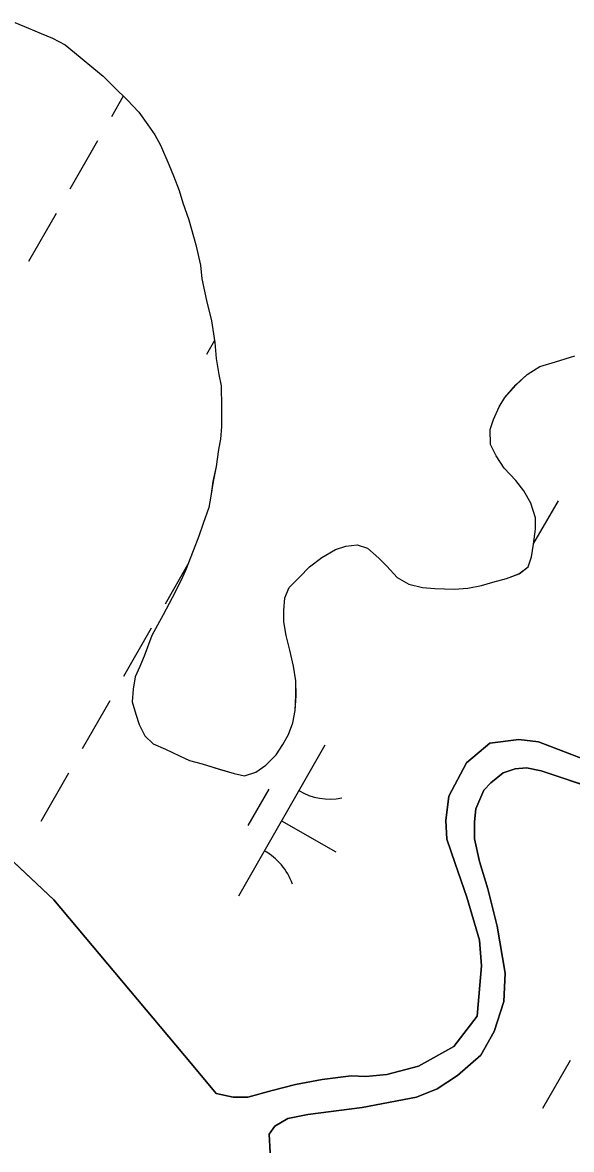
# Model space of a CAD drawing. Extents: x 3930721 to 3950824, y 220441 to 242861.
# Drawn here: x 3945171.3 to 3945329.2, y 231614.5 to 231938.7 of the extents above; entities that cross this region are included whole.
import ezdxf

# ---------------------------------------------------------------- set-up
doc = ezdxf.new("R2010")
doc.units = 0
doc.layers.add('V-TOPO-SHOR', color=7, linetype='Continuous')
doc.layers.add('V-WETL-SWMP', color=7, linetype='Continuous')

msp = doc.modelspace()

# ---------------------------------------------------------------- linework, layer by layer
at = {"layer": 'V-TOPO-SHOR'}
for points in [[(3945169.07, 231938.73), (3945173.02, 231937.14), (3945176.64, 231935.54), (3945179.92, 231934.26), (3945183.54, 231932.33), (3945187.83, 231928.77), (3945191.8, 231925.54), (3945194.44, 231923.27), (3945197.74, 231920.04), (3945201.38, 231916.47), (3945204.69, 231912.9), (3945207.35, 231909.33), (3945209.34, 231906.4), (3945211.01, 231903.47), (3945213.36, 231897.93), (3945214.7, 231894.67), (3945216.38, 231890.43), (3945217.4, 231886.84), (3945219.08, 231881.95), (3945221.12, 231874.76), (3945222.49, 231868.89), (3945222.86, 231864.96), (3945224.23, 231858.75), (3945225.6, 231852.87), (3945226.64, 231846.67), (3945227.02, 231842.09), (3945227.72, 231837.51), (3945228.4, 231834.24), (3945228.47, 231828.02), (3945228.52, 231822.46), (3945228.23, 231818.85), (3945227.61, 231815.9), (3945227, 231810.98), (3945226.07, 231806.72), (3945225.45, 231802.46), (3945224.83, 231799.17), (3945223.24, 231794.57), (3945221.97, 231790.96), (3945220.37, 231786.69), (3945218.14, 231781.1), (3945216.86, 231778.14), (3945214.29, 231773.2), (3945211.72, 231768.27), (3945208.51, 231762.34), (3945206.28, 231756.43), (3945205, 231753.47), (3945203.72, 231750.51), (3945203.1, 231746.9), (3945202.81, 231743.29), (3945203.83, 231739.7), (3945204.84, 231736.77), (3945206.51, 231733.51), (3945208.82, 231731.24), (3945212.44, 231729.64), (3945216.39, 231727.72), (3945219.35, 231726.44), (3945222.96, 231725.49), (3945227.88, 231723.91), (3945232.15, 231722.64), (3945235.11, 231722.01), (3945238.37, 231723.03), (3945241.3, 231725.02), (3945244.21, 231728), (3945246.15, 231730.96), (3945247.76, 231733.93), (3945249.03, 231737.22), (3945249.65, 231740.82), (3945249.94, 231745.08), (3945249.89, 231749.34), (3945249.19, 231753.58), (3945248.16, 231758.16), (3945247.14, 231762.4), (3945246.45, 231766.33), (3945246.41, 231769.6), (3945246.7, 231773.21), (3945247.98, 231776.17), (3945250.9, 231779.14), (3945253.82, 231782.12), (3945257.39, 231784.77), (3945261.29, 231787.1), (3945264.23, 231788.11), (3945267.5, 231788.48), (3945270.46, 231787.52), (3945273.76, 231784.61), (3945276.08, 231782.34), (3945279.05, 231779.1), (3945282.35, 231777.17), (3945286.29, 231776.22), (3945289.89, 231775.93), (3945295.46, 231775.66), (3945299.38, 231776.03), (3945303.31, 231776.72), (3945306.57, 231777.74), (3945310.49, 231778.76), (3945314.07, 231780.11), (3945316.67, 231782.1), (3945317.62, 231785.05), (3945318.24, 231788.66), (3945318.86, 231792.92), (3945318.82, 231796.2), (3945317.47, 231800.44)], [(3945317.47, 231800.44), (3945315.47, 231804.02), (3945313.15, 231806.94), (3945309.84, 231810.51), (3945307.51, 231814.09), (3945305.84, 231817.35), (3945305.8, 231821.6), (3945306.75, 231824.56), (3945308.35, 231828.18), (3945309.96, 231830.81), (3945313.2, 231834.44), (3945316.44, 231837.42), (3945320.02, 231839.75), (3945324.59, 231841.11), (3945330.14, 231842.8)], [(3945120.49, 231742.57), (3945180.26, 231686.31), (3945219.89, 231639.17), (3945226.97, 231630.61), (3945231.88, 231629.5), (3945236.07, 231629.54), (3945243.04, 231631.48), (3945249.78, 231633.18), (3945257.46, 231634.65), (3945265.84, 231635.67), (3945270.04, 231635.48), (3945276.09, 231636.01), (3945285.16, 231638.43), (3945295.35, 231644.13), (3945302.02, 231652.82), (3945303.27, 231667.28), (3945302.73, 231674.73), (3945299.11, 231687.05), (3945295.75, 231696.8), (3945293.35, 231703.77), (3945293.06, 231709.13), (3945293.92, 231716.13), (3945298.96, 231725.74), (3945305.66, 231731.4), (3945314.04, 231732.41), (3945319.64, 231731.77), (3945345.14, 231722.01)], [(3945362.04, 231709.59), (3945320.42, 231723.39), (3945316.22, 231724.28), (3945312.96, 231724.01), (3945309.47, 231722.81), (3945306, 231719.98), (3945303.93, 231717.86), (3945301.65, 231712.48), (3945301.23, 231708.74), (3945301.27, 231703.85), (3945302.74, 231697.34), (3945305.15, 231689.44), (3945307.82, 231678.74), (3945310.06, 231665.25), (3945309.67, 231657.09), (3945306.96, 231648.44), (3945303.07, 231641.64), (3945296.37, 231635.74), (3945290.58, 231631.96), (3945284.55, 231629.57), (3945268.96, 231626.61), (3945253.37, 231624.59), (3945247.55, 231623.36), (3945243.85, 231621.23), (3945242.24, 231618.88), (3945242.52, 231613.53)]]:
    msp.add_lwpolyline(points, dxfattribs=at)
at = {"layer": 'V-WETL-SWMP'}
for p, q in [((3945169.07, 231938.73), (3945173.02, 231937.14)), ((3945173.02, 231937.14), (3945176.64, 231935.54)), ((3945176.64, 231935.54), (3945179.92, 231934.26)), ((3945179.92, 231934.26), (3945183.54, 231932.33)), ((3945183.54, 231932.33), (3945187.83, 231928.77)), ((3945187.83, 231928.77), (3945191.8, 231925.54)), ((3945191.8, 231925.54), (3945194.44, 231923.28)), ((3945194.44, 231923.28), (3945197.74, 231920.04)), ((3945197.74, 231920.04), (3945201.38, 231916.47)), ((3945200.27, 231917.56), (3945196.86, 231911.6)), ((3945201.38, 231916.47), (3945204.69, 231912.9)), ((3945204.69, 231912.9), (3945207.35, 231909.33)), ((3945207.35, 231909.33), (3945209.34, 231906.4)), ((3945209.34, 231906.4), (3945211.01, 231903.47)), ((3945192.88, 231904.66), (3945184.93, 231890.77)), ((3945211.01, 231903.47), (3945213.36, 231897.93)), ((3945213.36, 231897.93), (3945214.7, 231894.67)), ((3945214.7, 231894.67), (3945216.38, 231890.43)), ((3945216.38, 231890.43), (3945217.4, 231886.84)), ((3945217.4, 231886.84), (3945219.08, 231881.95)), ((3945180.95, 231883.83), (3945173, 231869.95)), ((3945219.08, 231881.95), (3945221.12, 231874.76)), ((3945221.12, 231874.76), (3945222.49, 231868.89)), ((3945222.49, 231868.89), (3945222.86, 231864.96)), ((3945222.86, 231864.96), (3945224.23, 231858.75)), ((3945224.23, 231858.75), (3945225.6, 231852.87)), ((3945225.6, 231852.87), (3945226.64, 231846.66)), ((3945226.54, 231847.29), (3945224.23, 231843.26)), ((3945226.64, 231846.66), (3945227.02, 231842.08)), ((3945227.02, 231842.08), (3945227.72, 231837.51)), ((3945320.02, 231839.75), (3945324.59, 231841.11)), ((3945324.59, 231841.11), (3945330.14, 231842.8)), ((3945227.72, 231837.51), (3945228.41, 231834.24)), ((3945313.2, 231834.45), (3945316.44, 231837.42)), ((3945316.44, 231837.42), (3945320.02, 231839.75)), ((3945228.41, 231834.24), (3945228.47, 231828.02)), ((3945309.96, 231830.81), (3945313.2, 231834.45)), ((3945308.35, 231828.18), (3945309.96, 231830.81)), ((3945228.47, 231828.02), (3945228.52, 231822.46)), ((3945306.75, 231824.56), (3945308.35, 231828.18)), ((3945305.8, 231821.6), (3945306.75, 231824.56)), ((3945228.52, 231822.46), (3945228.23, 231818.85)), ((3945305.84, 231817.35), (3945305.8, 231821.6)), ((3945228.23, 231818.85), (3945227.61, 231815.9)), ((3945227.61, 231815.9), (3945227, 231810.98)), ((3945307.51, 231814.09), (3945305.84, 231817.35)), ((3945309.84, 231810.51), (3945307.51, 231814.09)), ((3945227, 231810.98), (3945226.06, 231806.72)), ((3945313.15, 231806.94), (3945309.84, 231810.51)), ((3945226.06, 231806.72), (3945225.45, 231802.46)), ((3945315.47, 231804.02), (3945313.15, 231806.94)), ((3945225.45, 231802.46), (3945224.83, 231799.17)), ((3945317.47, 231800.44), (3945315.47, 231804.02)), ((3945224.83, 231799.17), (3945223.24, 231794.58)), ((3945318.82, 231796.2), (3945317.47, 231800.44)), ((3945325.3, 231801.16), (3945318.28, 231788.92)), ((3945318.86, 231792.92), (3945318.82, 231796.2)), ((3945223.24, 231794.58), (3945221.97, 231790.96)), ((3945318.24, 231788.66), (3945318.86, 231792.92)), ((3945221.97, 231790.96), (3945220.38, 231786.69)), ((3945317.63, 231785.05), (3945318.24, 231788.66)), ((3945220.38, 231786.69), (3945218.14, 231781.1)), ((3945257.39, 231784.77), (3945261.29, 231787.1)), ((3945261.29, 231787.1), (3945264.23, 231788.11)), ((3945264.23, 231788.11), (3945267.5, 231788.48)), ((3945267.5, 231788.48), (3945270.46, 231787.52)), ((3945270.46, 231787.52), (3945273.76, 231784.61)), ((3945218.77, 231782.67), (3945212.3, 231771.38)), ((3945250.9, 231779.14), (3945253.81, 231782.12)), ((3945253.81, 231782.12), (3945257.39, 231784.77)), ((3945273.76, 231784.61), (3945276.08, 231782.34)), ((3945276.08, 231782.34), (3945279.05, 231779.1)), ((3945316.67, 231782.1), (3945317.63, 231785.05)), ((3945218.14, 231781.1), (3945216.86, 231778.14)), ((3945247.98, 231776.16), (3945250.9, 231779.14)), ((3945279.05, 231779.1), (3945282.35, 231777.17)), ((3945310.49, 231778.76), (3945314.08, 231780.11)), ((3945314.08, 231780.11), (3945316.67, 231782.1)), ((3945216.86, 231778.14), (3945214.29, 231773.2)), ((3945246.7, 231773.21), (3945247.98, 231776.16)), ((3945282.35, 231777.17), (3945286.29, 231776.22)), ((3945286.29, 231776.22), (3945289.89, 231775.93)), ((3945289.89, 231775.93), (3945295.46, 231775.66)), ((3945295.46, 231775.66), (3945299.38, 231776.03)), ((3945299.38, 231776.03), (3945303.31, 231776.72)), ((3945303.31, 231776.72), (3945306.57, 231777.74)), ((3945306.57, 231777.74), (3945310.49, 231778.76)), ((3945214.29, 231773.2), (3945211.72, 231768.27)), ((3945246.41, 231769.6), (3945246.7, 231773.21)), ((3945246.45, 231766.33), (3945246.41, 231769.6)), ((3945211.72, 231768.27), (3945208.51, 231762.34)), ((3945247.14, 231762.4), (3945246.45, 231766.33)), ((3945208.33, 231764.44), (3945200.37, 231750.56)), ((3945208.51, 231762.34), (3945206.28, 231756.43)), ((3945248.16, 231758.16), (3945247.14, 231762.4)), ((3945206.28, 231756.43), (3945205, 231753.47)), ((3945249.19, 231753.59), (3945248.16, 231758.16)), ((3945205, 231753.47), (3945203.72, 231750.51)), ((3945249.89, 231749.34), (3945249.19, 231753.59)), ((3945203.72, 231750.51), (3945203.1, 231746.9)), ((3945203.1, 231746.9), (3945202.81, 231743.3)), ((3945249.93, 231745.08), (3945249.89, 231749.34)), ((3945196.4, 231743.61), (3945188.45, 231729.73)), ((3945202.81, 231743.3), (3945203.83, 231739.7)), ((3945249.65, 231740.82), (3945249.93, 231745.08)), ((3945180.26, 231686.31), (3945120.49, 231742.57)), ((3945249.03, 231737.21), (3945249.65, 231740.82)), ((3945203.83, 231739.7), (3945204.84, 231736.77)), ((3945204.84, 231736.77), (3945206.51, 231733.51)), ((3945247.75, 231733.93), (3945249.03, 231737.21)), ((3945206.51, 231733.51), (3945208.82, 231731.24)), ((3945246.15, 231730.97), (3945247.75, 231733.93)), ((3945208.82, 231731.24), (3945212.44, 231729.64)), ((3945258.23, 231730.77), (3945233.38, 231687.38)), ((3945244.21, 231728), (3945246.15, 231730.97)), ((3945305.66, 231731.4), (3945298.96, 231725.73)), ((3945314.04, 231732.41), (3945305.66, 231731.4)), ((3945319.64, 231731.77), (3945314.04, 231732.41)), ((3945345.14, 231722.01), (3945319.64, 231731.77)), ((3945212.44, 231729.64), (3945216.39, 231727.72)), ((3945216.39, 231727.72), (3945219.35, 231726.44)), ((3945241.3, 231725.02), (3945244.21, 231728)), ((3945219.35, 231726.44), (3945222.96, 231725.49)), ((3945222.96, 231725.49), (3945227.89, 231723.91)), ((3945227.89, 231723.91), (3945232.15, 231722.64)), ((3945238.37, 231723.03), (3945241.3, 231725.02)), ((3945298.96, 231725.73), (3945293.93, 231716.13)), ((3945309.47, 231722.81), (3945312.96, 231724.01)), ((3945312.96, 231724.01), (3945316.22, 231724.28)), ((3945316.22, 231724.28), (3945320.42, 231723.39)), ((3945184.47, 231722.79), (3945176.52, 231708.9)), ((3945232.15, 231722.64), (3945235.11, 231722.01)), ((3945235.11, 231722.01), (3945238.37, 231723.03)), ((3945306.01, 231719.98), (3945309.47, 231722.81)), ((3945320.42, 231723.39), (3945362.04, 231709.59)), ((3945242.09, 231718.11), (3945236.12, 231707.7)), ((3945301.65, 231712.48), (3945303.93, 231717.86)), ((3945303.93, 231717.86), (3945306.01, 231719.98)), ((3945293.93, 231716.13), (3945293.06, 231709.13)), ((3945301.23, 231708.74), (3945301.65, 231712.48)), ((3945245.8, 231709.07), (3945261.42, 231700.13)), ((3945293.06, 231709.13), (3945293.35, 231703.77)), ((3945301.27, 231703.85), (3945301.23, 231708.74)), ((3945293.35, 231703.77), (3945295.75, 231696.8)), ((3945302.74, 231697.34), (3945301.27, 231703.85)), ((3945295.75, 231696.8), (3945299.11, 231687.05)), ((3945305.15, 231689.44), (3945302.74, 231697.34)), ((3945307.82, 231678.74), (3945305.15, 231689.44)), ((3945219.89, 231639.17), (3945180.26, 231686.31)), ((3945299.11, 231687.05), (3945302.73, 231674.73)), ((3945310.06, 231665.25), (3945307.82, 231678.74)), ((3945302.73, 231674.73), (3945303.28, 231667.28)), ((3945303.28, 231667.28), (3945302.02, 231652.82)), ((3945309.67, 231657.09), (3945310.06, 231665.25)), ((3945306.96, 231648.44), (3945309.67, 231657.09)), ((3945302.02, 231652.82), (3945295.35, 231644.13)), ((3945303.07, 231641.64), (3945306.96, 231648.44)), ((3945295.35, 231644.13), (3945285.16, 231638.43)), ((3945296.37, 231635.75), (3945303.07, 231641.64)), ((3945328.81, 231640.12), (3945320.86, 231626.24)), ((3945226.97, 231630.61), (3945219.89, 231639.17)), ((3945285.16, 231638.43), (3945276.09, 231636.01)), ((3945249.78, 231633.18), (3945243.04, 231631.48)), ((3945257.46, 231634.65), (3945249.78, 231633.18)), ((3945265.84, 231635.67), (3945257.46, 231634.65)), ((3945270.04, 231635.48), (3945265.84, 231635.67)), ((3945276.09, 231636.01), (3945270.04, 231635.48)), ((3945290.58, 231631.96), (3945296.37, 231635.75)), ((3945231.88, 231629.5), (3945226.97, 231630.61)), ((3945243.04, 231631.48), (3945236.07, 231629.54)), ((3945284.55, 231629.57), (3945290.58, 231631.96)), ((3945236.07, 231629.54), (3945231.88, 231629.5)), ((3945253.37, 231624.59), (3945268.96, 231626.61)), ((3945268.96, 231626.61), (3945284.55, 231629.57)), ((3945243.85, 231621.23), (3945247.55, 231623.37)), ((3945247.55, 231623.37), (3945253.37, 231624.59)), ((3945242.24, 231618.88), (3945243.85, 231621.23)), ((3945242.52, 231613.53), (3945242.24, 231618.88))]:
    msp.add_line(p, q, dxfattribs=at)
for centre, start, end in [((3945259.73, 231732.92), 239.4279, 280.9715), ((3945232.28, 231684.99), 19.4279, 60.9715)]:
    msp.add_arc(centre, 17.62, start, end, dxfattribs=at)

doc.saveas('drawing.dxf')
